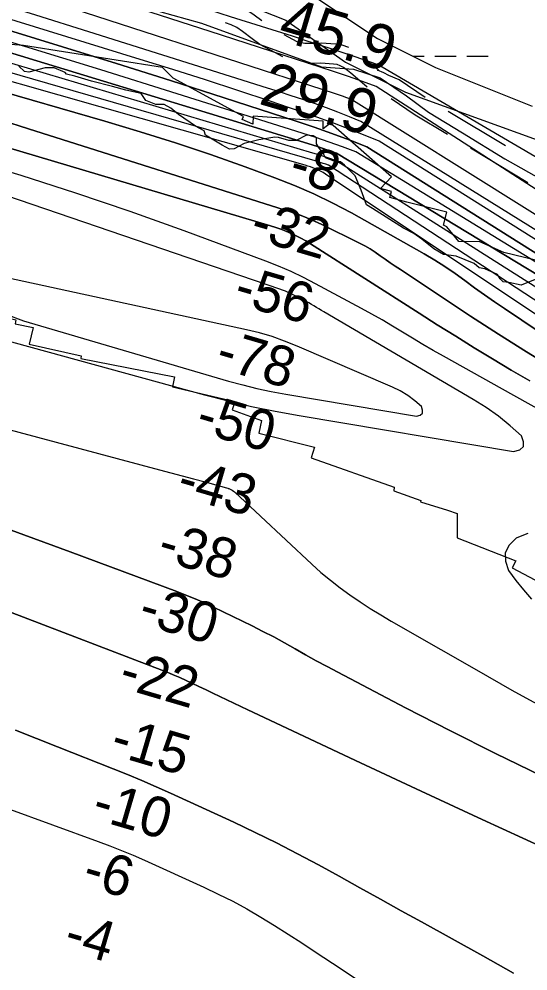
# Model space of a CAD drawing. Extents: x 3219052 to 3256913, y 800770 to 826146.
# Drawn here: x 3235887 to 3236649, y 815700 to 817125 of the extents above; entities that cross this region are included whole.
import ezdxf

# ---------------------------------------------------------------- set-up
doc = ezdxf.new("R2010")
doc.units = 0
for name, color, linetype in [('V-RIVR-EDGE', 7, 'Continuous'), ('V-RIVR-RANG', 7, 'Continuous'), ('V-ROAD-CNTR', 7, 'Continuous'), ('V-RRAP-RVMT', 7, 'Continuous'), ('V-SITE-VEGE', 7, 'Continuous'), ('V-TOPO-DPTH', 7, 'Continuous'), ('V-TOPO-MAJR', 7, 'Continuous'), ('V-TOPO-MINR', 7, 'Continuous'), ('V-TOPO-WATR', 7, 'Continuous'), ('V-WETL-SWMP', 7, 'Continuous')]:
    doc.layers.add(name, color=color, linetype=linetype)

msp = doc.modelspace()

# ---------------------------------------------------------------- linework, layer by layer
at = {"layer": 'V-RIVR-EDGE'}
for points in [[(3236374.2, 816906.6), (3236368.2, 816911.4), (3236359, 816912.7), (3236346, 816917.5), (3236342.1, 816924.5), (3236336.9, 816931.4), (3236332.6, 816938.4), (3236332.6, 816947.5), (3236327.4, 816950.6), (3236317.4, 816951.5), (3236301.7, 816943.2), (3236290.9, 816943.3), (3236275.7, 816948.1), (3236270, 816948.5), (3236246.1, 816944.3), (3236223.9, 816938.7), (3236209.1, 816930.9), (3236202.2, 816930.5), (3236191.3, 816936.6), (3236166.1, 816951.4), (3236164, 816957.9), (3236151, 816964.9), (3236125.8, 816982.4), (3236114.5, 816992), (3236104.1, 816997.2), (3236091.9, 816997.2), (3236076.7, 817003.4), (3236069.8, 817013.8), (3236047.2, 817018.6), (3236027.2, 817024.3), (3235995.5, 817032.2), (3235970.7, 817039.7), (3235958.2, 817042.8), (3235956.4, 817045.4), (3235939.9, 817051.9), (3235926.4, 817052), (3235901.6, 817045.5), (3235895.1, 817046.8), (3235886.9, 817054.7)], [(3236659.8, 816735.5), (3236638.9, 816726.8), (3236620.3, 816730.8), (3236612, 816731.7), (3236607.2, 816736.5), (3236603.3, 816743), (3236584.2, 816751.3), (3236576, 816753), (3236568.6, 816759.2), (3236541.3, 816770.1), (3236522.6, 816772.7), (3236507.8, 816781), (3236490, 816795.9), (3236477.9, 816804.1), (3236462.7, 816812), (3236416.2, 816841.7), (3236407.1, 816846.9), (3236399.4, 816869.1), (3236390.3, 816890.4), (3236374.2, 816906.6)]]:
    msp.add_lwpolyline(points, dxfattribs=at)
at = {"layer": 'V-ROAD-CNTR'}
for p, q in [((3236615.1, 816935.3), (3236529.3, 816986.8)), ((3236648.5, 816880.2), (3236562.7, 816931.7))]:
    msp.add_line(p, q, dxfattribs=at)
for points in [[(3235834.1, 817212.7), (3235903, 817191.4), (3236160, 817119.1), (3236339.8, 817053.6), (3236387.7, 817050.2), (3236427.7, 817037.3), (3236467.3, 817010.3), (3236500, 816986), (3236551.1, 816954.8), (3236614.5, 816916), (3236725, 816853.7)], [(3236250.4, 817122.4), (3236239.2, 817130.8), (3236228.2, 817138.3), (3236216.6, 817143.9), (3236187.8, 817154.8), (3236170.7, 817162.2), (3236160.5, 817164.3)], [(3236281.8, 817068.7), (3236263.3, 817078.6), (3236247.3, 817087.3), (3236236.2, 817095.5), (3236221.7, 817106.4), (3236213.1, 817112.3), (3236204.8, 817116.3), (3236196.2, 817119.5)], [(3236380.6, 817082.5), (3236371, 817086), (3236361.5, 817087.6), (3236339.6, 817089.1), (3236328.2, 817088.7), (3236322.2, 817088.5), (3236314.8, 817088.7), (3236307.5, 817090), (3236303.4, 817091.2), (3236284.2, 817101.4)], [(3236408.3, 817023.3), (3236393.5, 817035.7), (3236383.9, 817044), (3236378.6, 817048.1), (3236372.7, 817052.4), (3236367.9, 817055.2), (3236363.4, 817056.9), (3236358, 817057.7), (3236339.1, 817059.1), (3236329.2, 817058.7), (3236322.2, 817058.5), (3236319.9, 817058.5)], [(3236495.1, 817007.5), (3236456, 817034), (3236440.6, 817040.7), (3236433, 817044.9), (3236423.9, 817048.9), (3236425, 817048.5), (3236412.9, 817058.6), (3236412.7, 817058.8)], [(3236528.5, 816952.3), (3236480.2, 816981.4), (3236444, 817005.9)]]:
    msp.add_lwpolyline(points, dxfattribs=at)
at = {"layer": 'V-RRAP-RVMT'}
for points in [[(3236442, 816858.3), (3236444.7, 816866.9), (3236428.4, 816871.5), (3236444.4, 816889), (3236353.4, 816969.4), (3236342.5, 816960.8), (3236342.1, 816972.3), (3236237.8, 816979.7), (3236237.3, 816967.7), (3236221.3, 816975), (3236223.2, 816979.1), (3236117.8, 817036.8), (3236102.1, 817052.5), (3235893.8, 817085.8), (3235783.9, 817094.3)], [(3234922.9, 816973.5), (3234916.5, 816943.3), (3235223.7, 816896.2), (3235223.2, 816892.8), (3235434.1, 816844.2), (3235657.1, 816787.8), (3235656.2, 816776.9), (3235723.5, 816768.8), (3235712.9, 816717.3), (3235882.4, 816675.1), (3235881.2, 816668.8), (3235908.1, 816663.3), (3235902.3, 816638.7), (3235980.3, 816621.1)], [(3236660, 816764.1), (3236612.7, 816775.9), (3236576.9, 816791.9), (3236545.4, 816792.3), (3236527.7, 816814.1), (3236522.3, 816816.6), (3236527.5, 816836), (3236467.8, 816851.2), (3236442, 816858.3)], [(3235980.3, 816621.1), (3235979.6, 816617.2), (3236119.6, 816589.8), (3236117, 816574.5), (3236210.2, 816553), (3236205.9, 816540.5), (3236250.2, 816524.4), (3236246.1, 816505.3), (3236329.6, 816484.5), (3236324.5, 816468.6), (3236448.5, 816424.6), (3236448.3, 816419.1), (3236488.5, 816404.7), (3236488, 816402.6), (3236528.7, 816390.3), (3236542.9, 816385.2), (3236543, 816348.8), (3236630.6, 816314.1)], [(3236630.6, 816314.1), (3236625.4, 816303.7), (3236719.4, 816254), (3236724.6, 816263.3), (3236791, 816230.3), (3236790.1, 816227.7), (3236831.7, 816210.2), (3236992.2, 816121.9), (3236985.6, 816101.1), (3236979.5, 816089), (3237095.9, 816026.9), (3237096.9, 816029), (3237187.8, 815992.1), (3237186.1, 815986.7), (3237253.3, 815959.9), (3237363.6, 815891.7), (3237377.9, 815921.9), (3237418.6, 815904.3)]]:
    msp.add_lwpolyline(points, dxfattribs=at)
at = {"layer": 'V-SITE-VEGE'}
msp.add_lwpolyline([(3235811.4, 817249.1), (3235892.1, 817231.1), (3235981.7, 817204.2), (3236107.1, 817168.3), (3236196.8, 817159.4), (3236286.4, 817123.5), (3236376, 817060.7), (3236465.6, 817015.9), (3236662.7, 816944.2), (3236761.3, 816899.3), (3236824, 816845.5), (3236913.6, 816809.6), (3237003.2, 816764.8), (3237110.7, 816684.1), (3237209.3, 816621.3), (3237307.9, 816549.6), (3237406.5, 816486.8)], dxfattribs=at)
at = {"layer": 'V-TOPO-DPTH'}
for points in [[(3237524.1, 816198.5), (3237190.3, 816393.6), (3237187.8, 816395.1), (3237185.3, 816396.5), (3237182.8, 816397.9), (3237178.8, 816400.1), (3237175.1, 816402.1), (3237173.3, 816403.1), (3237169.6, 816405), (3237167.8, 816405.9), (3237164.2, 816407.9), (3236915.9, 816542.4), (3236882.3, 816561.2), (3236849, 816580.7), (3236350.2, 816906.4), (3236346.2, 816907.8), (3236342.1, 816909.2), (3236338, 816910.5), (3236333.8, 816911.8), (3235462.3, 817164.5)], [(3237524.1, 816198.5), (3237190.3, 816393.6), (3237187.8, 816395.1), (3237185.3, 816396.5), (3237182.8, 816397.9), (3237178.8, 816400.1), (3237175.1, 816402.1), (3237173.3, 816403.1), (3237169.6, 816405), (3237167.8, 816405.9), (3237164.2, 816407.9), (3236915.9, 816542.4), (3236882.3, 816561.2), (3236849, 816580.7), (3236350.2, 816906.4), (3236346.2, 816907.8), (3236342.1, 816909.2), (3236338, 816910.5), (3236333.8, 816911.8), (3235462.3, 817164.5)], [(3235486.6, 817125.2), (3236015.5, 816972.3), (3236068.5, 816956.4), (3236121.1, 816939.8), (3236173.5, 816922.2), (3236225.6, 816903.8), (3236269.8, 816887.6), (3236299.3, 816876.1), (3236328.3, 816863.6), (3236356.7, 816849.7), (3236384.6, 816834.9), (3236493.6, 816773.6), (3236509.3, 816764.3), (3236524.7, 816754.7), (3236539.7, 816744.5), (3236554.5, 816733.8), (3236569.1, 816723), (3236583.9, 816712.3), (3236598.8, 816701.9), (3236613.9, 816691.7), (3236665.9, 816657)], [(3235486.6, 817125.2), (3236015.5, 816972.3), (3236068.5, 816956.4), (3236121.1, 816939.8), (3236173.5, 816922.2), (3236225.6, 816903.8), (3236269.8, 816887.6), (3236299.3, 816876.1), (3236328.3, 816863.6), (3236356.7, 816849.7), (3236384.6, 816834.9), (3236493.6, 816773.6), (3236509.3, 816764.3), (3236524.7, 816754.7), (3236539.7, 816744.5), (3236554.5, 816733.8), (3236569.1, 816723), (3236583.9, 816712.3), (3236598.8, 816701.9), (3236613.9, 816691.7), (3236665.9, 816657)], [(3235871.3, 817108.7), (3235952.2, 817083.8), (3236033.1, 817058.7), (3236113.8, 817033.1), (3236194.4, 817007.2), (3236302, 816972.3), (3236328.7, 816963.4), (3236355.2, 816954.1), (3236381.5, 816944.3), (3236407.7, 816934.1), (3237009.5, 816555.5), (3237023.8, 816545.7), (3237038.4, 816536.3), (3237053.2, 816527.4), (3237068.3, 816518.9), (3237160.6, 816468.7), (3237182.2, 816457), (3237203.6, 816445.3), (3237225.1, 816433.6), (3237246.6, 816421.9), (3237361.4, 816359.2), (3237440.1, 816315.8)], [(3235833.4, 817087), (3235913.7, 817062.6), (3236319.4, 816938.7), (3236333.7, 816934.2), (3236348, 816929.4), (3236362.1, 816924.4), (3237184.4, 816426.5), (3237194.5, 816421), (3237204.6, 816415.5), (3237214.7, 816410), (3237269.2, 816380.4), (3237306.4, 816359.9), (3237343.6, 816339.2), (3237380.5, 816318.2), (3237417.3, 816297)], [(3237417.3, 816297), (3237380.5, 816318.2), (3237343.6, 816339.2), (3237306.4, 816359.9), (3237269.2, 816380.4), (3237214.7, 816410), (3237204.6, 816415.5), (3237194.5, 816421), (3237184.4, 816426.5), (3236362.1, 816924.4), (3236348, 816929.4), (3236333.7, 816934.2), (3236319.4, 816938.7), (3235913.7, 817062.6), (3235833.4, 817087)], [(3236651.9, 816583.5), (3236623.9, 816599.9), (3236596, 816616.4), (3236568.3, 816633.3), (3236540.7, 816650.3), (3236513.2, 816667.5), (3236485.9, 816684.9), (3236323.3, 816788.9), (3236316.2, 816793.1), (3236309.1, 816797.2), (3236301.8, 816800.9), (3236294.3, 816804.4), (3236286.7, 816807.6), (3236279.1, 816810.6), (3236271.3, 816813.3), (3236263.5, 816815.8), (3235405.4, 817071.3)], [(3235405.4, 817071.3), (3236263.5, 816815.8), (3236271.3, 816813.3), (3236279.1, 816810.6), (3236286.7, 816807.6), (3236294.3, 816804.4), (3236301.8, 816800.9), (3236309.1, 816797.2), (3236316.2, 816793.1), (3236323.3, 816788.9), (3236485.9, 816684.9), (3236513.2, 816667.5), (3236540.7, 816650.3), (3236568.3, 816633.3), (3236596, 816616.4), (3236623.9, 816599.9), (3236651.9, 816583.5)], [(3236688.9, 816601.2), (3236646.6, 816627), (3236604.7, 816653.5), (3236563.1, 816680.5), (3236458, 816750.1), (3236450.3, 816755.2), (3236442.8, 816760.3), (3236435.2, 816765.6), (3236427.8, 816770.9), (3236420.2, 816776.1), (3236412.5, 816781.1), (3236404.6, 816785.6), (3236396.5, 816789.9), (3236340.4, 816817.7), (3236329.3, 816822.9), (3236318.1, 816827.7), (3236306.7, 816832), (3236295.1, 816836), (3235901.5, 816961), (3235819.9, 816986.8)], [(3235819.9, 816986.8), (3235901.5, 816961), (3236295.1, 816836), (3236306.7, 816832), (3236318.1, 816827.7), (3236329.3, 816822.9), (3236340.4, 816817.7), (3236396.5, 816789.9), (3236404.6, 816785.6), (3236412.5, 816781.1), (3236420.2, 816776.1), (3236427.8, 816770.9), (3236435.2, 816765.6), (3236442.8, 816760.3), (3236450.3, 816755.2), (3236458, 816750.1), (3236563.1, 816680.5), (3236604.7, 816653.5), (3236646.6, 816627), (3236688.9, 816601.2)], [(3235870, 816362.1), (3235963.8, 816327.7), (3236123.1, 816268.5), (3236137, 816263.1), (3236150.8, 816257.4), (3236164.5, 816251.3), (3236178, 816245), (3236235.9, 816216.8), (3236252.2, 816208.7), (3236268.4, 816200.3), (3236284.4, 816191.6), (3236300.3, 816182.7), (3236316.1, 816173.7), (3236332, 816164.8), (3236348.1, 816156.1), (3236364.2, 816147.5), (3236465.8, 816094.3), (3236532.9, 816059.7), (3236600.4, 816025.7), (3236668.4, 815992.8)], [(3236668.4, 815992.8), (3236600.4, 816025.7), (3236532.9, 816059.7), (3236465.8, 816094.3), (3236364.2, 816147.5), (3236348.1, 816156.1), (3236332, 816164.8), (3236316.1, 816173.7), (3236300.3, 816182.7), (3236284.4, 816191.6), (3236268.4, 816200.3), (3236252.2, 816208.7), (3236235.9, 816216.8), (3236178, 816245), (3236164.5, 816251.3), (3236150.8, 816257.4), (3236137, 816263.1), (3236123.1, 816268.5), (3235963.8, 816327.7), (3235870, 816362.1)], [(3235870.2, 816239), (3236107.4, 816148), (3236112.5, 816146), (3236117.6, 816143.9), (3236122.7, 816141.7), (3236127.8, 816139.5), (3236145.9, 816131.2), (3236156.4, 816126.4), (3236167, 816121.4), (3236177.4, 816116.4), (3236187.9, 816111.3), (3236198.3, 816106.2), (3236208.8, 816101.2), (3236219.3, 816096.2), (3236229.8, 816091.2), (3236398, 816012.2), (3236489, 815969.6), (3236580.2, 815927.3), (3236671.6, 815885.4)], [(3236671.6, 815885.4), (3236580.2, 815927.3), (3236489, 815969.6), (3236398, 816012.2), (3236229.8, 816091.2), (3236219.3, 816096.2), (3236208.8, 816101.2), (3236198.3, 816106.2), (3236187.9, 816111.3), (3236177.4, 816116.4), (3236167, 816121.4), (3236156.4, 816126.4), (3236145.9, 816131.2), (3236127.8, 816139.5), (3236122.7, 816141.7), (3236117.6, 816143.9), (3236112.5, 816146), (3236107.4, 816148), (3235870.2, 816239)], [(3235881.6, 816060.9), (3235944.9, 816036), (3236028.2, 816003.2), (3236049.7, 815994.5), (3236071.1, 815985.5), (3236092.4, 815976.2), (3236113.6, 815966.7), (3236208.7, 815923.1), (3236240.7, 815907.9), (3236272.5, 815892.3), (3236304, 815876), (3236335.2, 815859.3), (3236366.2, 815842.1), (3236397.3, 815825), (3236428.3, 815807.8), (3236459.3, 815790.6), (3236489.3, 815773.9), (3236535.3, 815748.4), (3236581.3, 815722.9), (3236627.3, 815697.4)], [(3236627.3, 815697.4), (3236581.3, 815722.9), (3236535.3, 815748.4), (3236489.3, 815773.9), (3236459.3, 815790.6), (3236428.3, 815807.8), (3236397.3, 815825), (3236366.2, 815842.1), (3236335.2, 815859.3), (3236304, 815876), (3236272.5, 815892.3), (3236240.7, 815907.9), (3236208.7, 815923.1), (3236113.6, 815966.7), (3236092.4, 815976.2), (3236071.1, 815985.5), (3236049.7, 815994.5), (3236028.2, 816003.2), (3235944.9, 816036), (3235881.6, 816060.9)]]:
    msp.add_lwpolyline(points, dxfattribs=at)
at = {"layer": 'V-TOPO-MAJR'}
for points in [[(3237687.1, 816229.8), (3237227.8, 816476.7), (3237222.7, 816479.4), (3237217.5, 816482.2), (3237212.4, 816485), (3237207.3, 816487.8), (3237186.3, 816499.2), (3237183.1, 816501.1), (3237179.9, 816503), (3237176.9, 816505), (3237173.9, 816507.1), (3237171, 816509.5), (3237168.3, 816511.9), (3237165.9, 816514.6), (3237163.6, 816517.5), (3236383.8, 817005.1), (3236377.7, 817007.3), (3236371.5, 817009.5), (3236365.3, 817011.6), (3236359.1, 817013.7), (3235878.6, 817170)], [(3236670.9, 816537.7), (3236611, 816571), (3236522.3, 816620.6), (3236506.9, 816629.3), (3236491.5, 816638.2), (3236476.3, 816647.3), (3236461.1, 816656.5), (3236445.9, 816665.7), (3236430.6, 816674.8), (3236415.2, 816683.5), (3236399.6, 816692.1), (3236331, 816729), (3236312.8, 816738.4), (3236294.4, 816747.2), (3236275.6, 816755.2), (3236256.5, 816762.7), (3236134.1, 816808.2), (3236053.3, 816837.1), (3235972.2, 816864.8), (3235890.4, 816890.8), (3235808.3, 816915.5)], [(3235338.4, 816653.3), (3236097.4, 816450.6), (3236114.4, 816446), (3236131.5, 816441.4), (3236148.5, 816436.9), (3236165.5, 816432.3), (3236197.8, 816423.5), (3236199.5, 816423), (3236200.3, 816422.6), (3236201.2, 816422.3), (3236206.3, 816419.9), (3236208.3, 816418.6), (3236209.6, 816417.4), (3236210, 816417), (3236325.4, 816309.2), (3236339.1, 816297), (3236353.1, 816285.2), (3236367.6, 816274), (3236382.4, 816263.3), (3236397.6, 816253), (3236412.9, 816243.1), (3236428.5, 816233.5), (3236444.3, 816224.1), (3236518.6, 816181.4), (3236571.7, 816151), (3236625, 816120.9), (3236678.4, 816091.2)]]:
    msp.add_lwpolyline(points, dxfattribs=at)
at = {"layer": 'V-TOPO-MINR'}
for points in [[(3237527.5, 816406.8), (3237266.2, 816559.3), (3237258.3, 816564.2), (3237250.7, 816569.5), (3237243.5, 816575.4), (3237236.6, 816581.6), (3236424.5, 817056.4), (3236388.8, 817068.9), (3236353, 817080.9), (3236317.1, 817092.6), (3236296.5, 817099.3), (3236250.1, 817114), (3236203.7, 817128.7), (3236157.3, 817143.3), (3236110.9, 817157.7), (3235495.8, 817348.6)], [(3237410.3, 816347.6), (3237262.8, 816427.9), (3237235.5, 816442.8), (3237208.3, 816457.6), (3237181, 816472.4), (3237153.8, 816487.2), (3237107.3, 816512.5), (3237096.3, 816518.7), (3237085.6, 816525.2), (3237075, 816532.1), (3237064.7, 816539.2), (3237054.7, 816546.9), (3236426, 816942.5), (3236392.8, 816955.8), (3236359.4, 816968.6), (3236325.8, 816980.8), (3236292, 816992.5), (3236263, 817002.2), (3236214.5, 817018.2), (3236166, 817034.1), (3236117.3, 817049.5), (3236068.6, 817064.8), (3235477, 817247.6)], [(3237417.7, 816393.5), (3237387.9, 816409.8), (3237358.1, 816426.1), (3237328.3, 816442.4), (3237292.8, 816462), (3237281.1, 816469), (3237269.8, 816476.7), (3237259.2, 816485.1), (3236421.9, 817024.3), (3236401.1, 817031.8), (3236380.2, 817039.2), (3236359.2, 817046.3), (3236338.1, 817053.2), (3236173.1, 817106.5), (3236069.5, 817139.8), (3235965.8, 817172.9), (3235862, 817205.7)], [(3237524.1, 816198.5), (3237190.3, 816393.6), (3237187.8, 816395.1), (3237185.3, 816396.5), (3237182.8, 816397.9), (3237178.8, 816400.1), (3237175.1, 816402.1), (3237173.3, 816403.1), (3237169.6, 816405), (3237167.8, 816405.9), (3237164.2, 816407.9), (3236915.9, 816542.4), (3236882.3, 816561.2), (3236849, 816580.7), (3236350.2, 816906.4), (3236346.2, 816907.8), (3236342.1, 816909.2), (3236338, 816910.5), (3236333.8, 816911.8), (3235462.3, 817164.5)], [(3236671, 816676.1), (3236345.8, 816893.2), (3236342.2, 816895.3), (3236338.5, 816897.4), (3236334.8, 816899.2), (3236331, 816900.9), (3236327.1, 816902.5), (3236323.2, 816903.9), (3236319.2, 816905.2), (3236315.2, 816906.4), (3235459.1, 817149.7)], [(3237532.7, 816296.9), (3237234.7, 816458.1), (3237223.8, 816464), (3237212.9, 816469.9), (3237202, 816475.8), (3237191.1, 816481.7), (3237146.6, 816506), (3237139.6, 816509.9), (3237132.8, 816514.1), (3237126.1, 816518.5), (3237119.5, 816523.1), (3237113.2, 816528.1), (3236398.9, 816971.9), (3236381.7, 816979), (3236364.5, 816985.8), (3236347.1, 816992.3), (3236329.6, 816998.6), (3236312.1, 817004.6), (3236294.5, 817010.4), (3236276.8, 817016.2), (3236259.1, 817021.8), (3235991.5, 817105.9), (3235912.2, 817130.8), (3235832.9, 817155.9)], [(3236665.9, 816657), (3236613.9, 816691.7), (3236598.8, 816701.9), (3236583.9, 816712.3), (3236569.1, 816723), (3236554.5, 816733.8), (3236539.7, 816744.5), (3236524.7, 816754.7), (3236509.3, 816764.3), (3236493.6, 816773.6), (3236384.6, 816834.9), (3236356.7, 816849.7), (3236328.3, 816863.6), (3236299.3, 816876.1), (3236269.8, 816887.6), (3236225.6, 816903.8), (3236173.5, 816922.2), (3236121.1, 816939.8), (3236068.5, 816956.4), (3236015.5, 816972.3), (3235486.6, 817125.2)], [(3237431, 816305.5), (3237373.2, 816337.8), (3237315.3, 816369.8), (3237230.6, 816415.9), (3237214.8, 816424.5), (3237199.1, 816433.1), (3237183.3, 816441.7), (3237167.5, 816450.3), (3236391.1, 816926.3), (3236371.3, 816933.9), (3236351.4, 816941.1), (3236331.3, 816948), (3236311.1, 816954.5), (3236123.7, 817013.4), (3236009.7, 817049), (3235895.6, 817084.2), (3235781.3, 817119)], [(3236787.6, 816643.4), (3236362.6, 816912.5), (3236353.8, 816915.8), (3236344.9, 816918.9), (3236335.9, 816921.8), (3236326.9, 816924.5), (3235693, 817113)], [(3237440.1, 816315.8), (3237361.4, 816359.2), (3237246.6, 816421.9), (3237225.1, 816433.6), (3237203.6, 816445.3), (3237182.2, 816457), (3237160.6, 816468.7), (3237068.3, 816518.9), (3237053.2, 816527.4), (3237038.4, 816536.3), (3237023.8, 816545.7), (3237009.5, 816555.5), (3236407.7, 816934.1), (3236381.5, 816944.3), (3236355.2, 816954.1), (3236328.7, 816963.4), (3236302, 816972.3), (3236194.4, 817007.2), (3236113.8, 817033.1), (3236033.1, 817058.7), (3235952.2, 817083.8), (3235871.3, 817108.7)], [(3236651.9, 816583.5), (3236623.9, 816599.9), (3236596, 816616.4), (3236568.3, 816633.3), (3236540.7, 816650.3), (3236513.2, 816667.5), (3236485.9, 816684.9), (3236323.3, 816788.9), (3236316.2, 816793.1), (3236309.1, 816797.2), (3236301.8, 816800.9), (3236294.3, 816804.4), (3236286.7, 816807.6), (3236279.1, 816810.6), (3236271.3, 816813.3), (3236263.5, 816815.8), (3235405.4, 817071.3)], [(3234689.2, 817033.2), (3234712.4, 817025.1), (3234735.6, 817017), (3234852.7, 816975.6), (3235015.8, 816916.6), (3235097, 816886.3), (3235178, 816855.4), (3235306, 816806.1), (3235324.4, 816799.2), (3235342.9, 816792.4), (3235361.4, 816786), (3235380.1, 816779.7), (3235398.9, 816773.8), (3235417.7, 816768), (3235436.5, 816762.5), (3235455.5, 816757.2), (3236164.9, 816562.8), (3236200, 816553.7), (3236235.3, 816545.4), (3236270.7, 816538.2), (3236306.4, 816531.6), (3236627.4, 816477.7), (3236636.5, 816480.6), (3236642.1, 816485.2)], [(3236688.9, 816601.2), (3236646.6, 816627), (3236604.7, 816653.5), (3236563.1, 816680.5), (3236458, 816750.1), (3236450.3, 816755.2), (3236442.8, 816760.3), (3236435.2, 816765.6), (3236427.8, 816770.9), (3236420.2, 816776.1), (3236412.5, 816781.1), (3236404.6, 816785.6), (3236396.5, 816789.9), (3236340.4, 816817.7), (3236329.3, 816822.9), (3236318.1, 816827.7), (3236306.7, 816832), (3236295.1, 816836), (3235901.5, 816961), (3235819.9, 816986.8)], [(3236642.1, 816485.2), (3236642.4, 816492.4), (3236639.2, 816501.4), (3236622.2, 816516.4), (3236604.6, 816530.6), (3236586.1, 816543.6), (3236567, 816555.7), (3236343.5, 816686.8), (3236339.7, 816689), (3236336, 816691.2), (3236332.3, 816693.5), (3236328.6, 816695.8), (3236324.9, 816698.1), (3236321.1, 816700.3), (3236317.3, 816702.3), (3236313.5, 816704.3), (3236294.2, 816713.9), (3236290.1, 816715.9), (3236285.9, 816717.7), (3236281.6, 816719.4), (3236277.3, 816720.9), (3235848.1, 816867.4)], [(3236491, 816535.3), (3236491.2, 816539.7), (3236489.4, 816545.1), (3236479.5, 816553.9), (3236469, 816561.8), (3236457.8, 816568.5), (3236446, 816574.4), (3236303.3, 816635.8), (3236284.7, 816643.2), (3236266, 816649.8), (3236246.8, 816655.3), (3236227.4, 816660.1), (3235806.7, 816751.4)], [(3235867.2, 816683.4), (3235893.9, 816673.7), (3236200.7, 816583.4), (3236221.9, 816577.6), (3236243.2, 816572.3), (3236264.7, 816567.7), (3236286.3, 816563.7), (3236482.1, 816530.8), (3236487.6, 816532.5), (3236491, 816535.3)], [(3235870, 816362.1), (3235963.8, 816327.7), (3236123.1, 816268.5), (3236137, 816263.1), (3236150.8, 816257.4), (3236164.5, 816251.3), (3236178, 816245), (3236235.9, 816216.8), (3236252.2, 816208.7), (3236268.4, 816200.3), (3236284.4, 816191.6), (3236300.3, 816182.7), (3236316.1, 816173.7), (3236332, 816164.8), (3236348.1, 816156.1), (3236364.2, 816147.5), (3236465.8, 816094.3), (3236532.9, 816059.7), (3236600.4, 816025.7), (3236668.4, 815992.8)], [(3236648.9, 816355.4), (3236632, 816348.6), (3236631, 816348), (3236620.7, 816337.7), (3236614.7, 816326.5), (3236615.1, 816313.7), (3236619.8, 816299.9), (3236630.7, 816285.1), (3236642.1, 816270.7), (3236654.2, 816257)], [(3235870.2, 816239), (3236107.4, 816148), (3236112.5, 816146), (3236117.6, 816143.9), (3236122.7, 816141.7), (3236127.8, 816139.5), (3236145.9, 816131.2), (3236156.4, 816126.4), (3236167, 816121.4), (3236177.4, 816116.4), (3236187.9, 816111.3), (3236198.3, 816106.2), (3236208.8, 816101.2), (3236219.3, 816096.2), (3236229.8, 816091.2), (3236398, 816012.2), (3236489, 815969.6), (3236580.2, 815927.3), (3236671.6, 815885.4)], [(3235881.6, 816060.9), (3235944.9, 816036), (3236028.2, 816003.2), (3236049.7, 815994.5), (3236071.1, 815985.5), (3236092.4, 815976.2), (3236113.6, 815966.7), (3236208.7, 815923.1), (3236240.7, 815907.9), (3236272.5, 815892.3), (3236304, 815876), (3236335.2, 815859.3), (3236366.2, 815842.1), (3236397.3, 815825), (3236428.3, 815807.8), (3236459.3, 815790.6), (3236489.3, 815773.9), (3236535.3, 815748.4), (3236581.3, 815722.9), (3236627.3, 815697.4)], [(3235868.9, 815944.1), (3236005.5, 815894.4), (3236023, 815887.8), (3236040.5, 815880.9), (3236057.8, 815873.6), (3236074.9, 815866.1), (3236163.5, 815826), (3236185.3, 815815.6), (3236206.9, 815804.8), (3236228, 815793.2), (3236248.9, 815781.1), (3236269.5, 815768.5), (3236290, 815755.7), (3236310.3, 815742.6), (3236330.5, 815729.3), (3236369.2, 815703.4), (3236408.8, 815677.4)]]:
    msp.add_lwpolyline(points, dxfattribs=at)
at = {"layer": 'V-TOPO-WATR'}
msp.add_lwpolyline([(3237417.3, 816297), (3237380.5, 816318.2), (3237343.6, 816339.2), (3237306.4, 816359.9), (3237269.2, 816380.4), (3237214.7, 816410), (3237204.6, 816415.5), (3237194.5, 816421), (3237184.4, 816426.5), (3236362.1, 816924.4), (3236348, 816929.4), (3236333.7, 816934.2), (3236319.4, 816938.7), (3235913.7, 817062.6), (3235833.4, 817087)], dxfattribs=at)
at = {"layer": 'V-WETL-SWMP'}
for p, q in [((3236293.6, 817183), (3236423.9, 817096.1)), ((3236423.9, 817096.1), (3236510.7, 817052.6)), ((3236476.8, 817069.6), (3236493.3, 817069.6)), ((3236509.3, 817069.5), (3236541.3, 817069.5)), ((3236557.3, 817069.4), (3236589.3, 817069.4)), ((3236510.7, 817052.6), (3236655.4, 816994.7))]:
    msp.add_line(p, q, dxfattribs=at)

# ---------------------------------------------------------------- texts
at = {"layer": 'V-RIVR-RANG'}
for s, height, rotation, p in [('45.9', 67, 343.5183, (3236272.4, 817094.6)), ('29.9', 67, 343.5183, (3236244.3, 816998.7)), ('-8', 60, 343.5887, (3236288.4, 816884.9)), ('-32', 60, 343.5887, (3236230.3, 816797.8)), ('-56', 60, 343.5887, (3236205.8, 816700.8)), ('-78', 60, 343.5887, (3236178.6, 816604.5)), ('-50', 60, 343.5887, (3236148.9, 816509)), ('-43', 60, 343.5887, (3236120.5, 816413.1)), ('-38', 60, 343.5887, (3236091.5, 816317.4)), ('-30', 60, 343.5887, (3236063.1, 816221.6)), ('-22', 60, 343.5887, (3236033.8, 816125.9)), ('-15', 60, 343.5887, (3236021.1, 816025.4)), ('-10', 60, 343.5887, (3235993.6, 815929.3)), ('-6', 60, 343.5887, (3235979.3, 815829.2)), ('-4', 60, 343.5887, (3235951.4, 815733.2))]:
    msp.add_text(s, height=height, rotation=rotation, dxfattribs=at).set_placement(p)

doc.saveas('drawing.dxf')
